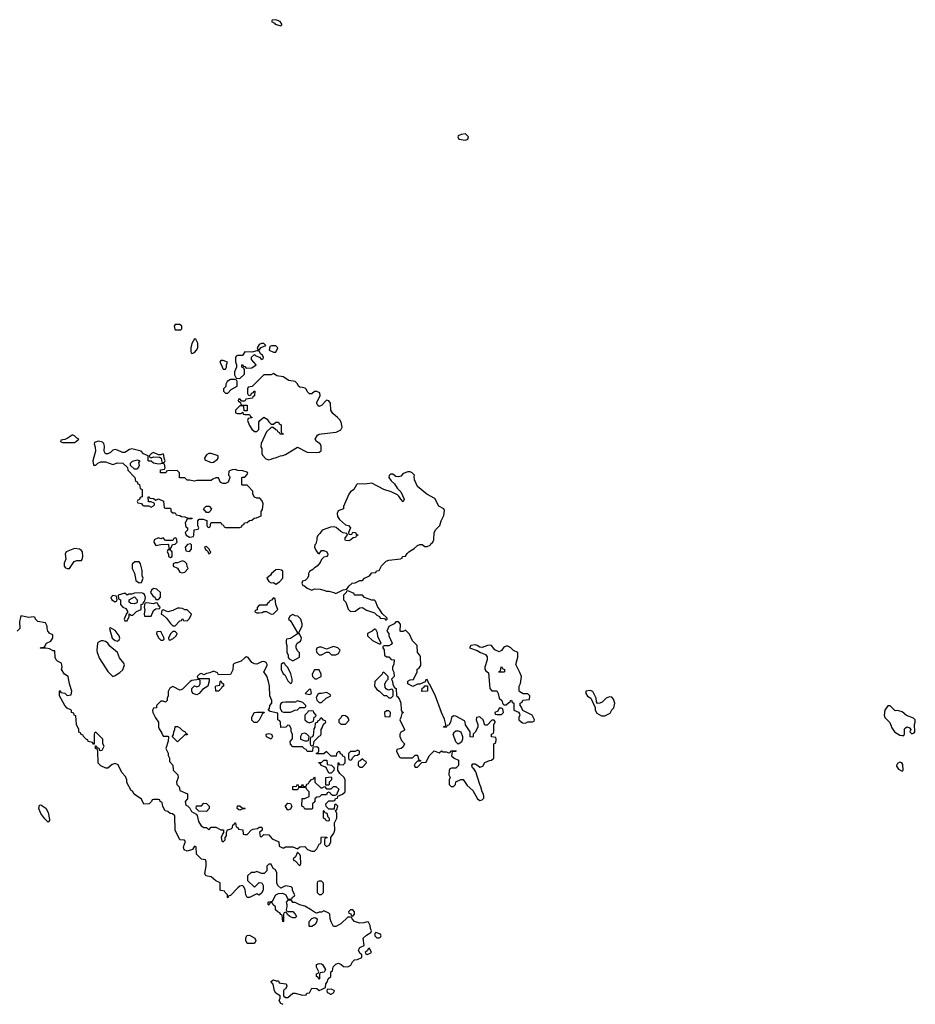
# Model space of a CAD drawing. Header units: inches. Extents: x 2601469 to 2753575, y 449403 to 582909.
# Tile 335 of 350: x 2709994 to 2717459, y 513879 to 522086. Entities that reach past the tile are written whole.
import ezdxf

# ---------------------------------------------------------------- set-up
doc = ezdxf.new("R2010")
doc.units = ezdxf.units.IN
doc.header["$MEASUREMENT"] = 0
for name, color, linetype in [('C7501', 7, 'Continuous'), ('C7511', 7, 'Continuous'), ('C7512', 7, 'Continuous')]:
    doc.layers.add(name, color=color, linetype=linetype)

msp = doc.modelspace()

# ---------------------------------------------------------------- linework, layer by layer
at = {"layer": 'C7501', "color": 4, "elevation": 4}
msp.add_lwpolyline([(2710000, 517103.1), (2709991, 517070), (2709994, 517010), (2709974, 516990)], dxfattribs=at)
at = {"layer": 'C7511', "color": 4, "elevation": 4}
for points in [[(2711330, 519546), (2711290, 519546), (2711282, 519530), (2711286, 519506), (2711290, 519502), (2711330, 519502), (2711338, 519502), (2711346, 519510), (2711346, 519530)], [(2711450, 519426), (2711430, 519386), (2711421, 519350), (2711419.6, 519319.6), (2711422, 519310), (2711430, 519304.7), (2711450, 519312), (2711468, 519330), (2711478, 519350), (2711478, 519390), (2711462, 519422)], [(2712030, 519386), (2712010, 519386), (2711990, 519378), (2711974, 519350), (2711978, 519338), (2711990, 519334), (2712007.3, 519352.7), (2712046, 519370)], [(2711990, 519326), (2711970, 519326), (2711930, 519315.3), (2711870, 519318), (2711850, 519286), (2711810, 519286), (2711798, 519282), (2711792.7, 519267.3), (2711792.7, 519232.7), (2711802, 519210), (2711802, 519190), (2711784.7, 519150), (2711784.7, 519124.7), (2711798, 519098), (2711830, 519094), (2711868, 519130), (2711867.3, 519167.3), (2711862, 519182), (2711846, 519190), (2711846, 519210), (2711854, 519210), (2711858, 519198), (2711870, 519194), (2711882, 519182), (2711930, 519184.7), (2711966, 519210), (2711927.3, 519252.7), (2711927.3, 519272.7), (2711950, 519294), (2711963.6, 519283.6), (2711992.7, 519272.7), (2712010, 519254), (2712022, 519258), (2712026, 519270), (2712018, 519290), (2712002, 519302)], [(2712092.7, 519367.3), (2712078, 519362), (2712074, 519330), (2712110, 519314), (2712130, 519314), (2712146, 519350), (2712130, 519366)], [(2711690, 519246), (2711670, 519246), (2711662, 519230), (2711679.6, 519199.6), (2711683.6, 519183.6), (2711690, 519174), (2711710, 519174), (2711718, 519190), (2711718, 519210), (2711726, 519230)], [(2712110, 519138), (2712090, 519126), (2712030, 519126), (2711932.7, 519027.3), (2711898, 519022), (2711894, 519010), (2711894, 518970), (2711898, 518958), (2711910, 518954), (2711922, 518958), (2711927.3, 518972.7), (2711942, 518978), (2711947.3, 518992.7), (2711954, 518990), (2711952, 518950), (2711938, 518942), (2711934, 518930), (2711878, 518922), (2711870, 518906), (2711846, 518906), (2711830, 518926), (2711818, 518922), (2711814, 518910), (2711834, 518894), (2711838, 518878), (2711850, 518874), (2711890, 518874), (2711890, 518826), (2711866, 518826), (2711862, 518862), (2711850, 518866), (2711830, 518866), (2711794, 518830), (2711794, 518810), (2711810, 518802), (2711838, 518802), (2711854, 518814), (2711858, 518798), (2711870, 518794), (2711910, 518794), (2711918, 518778), (2711930, 518774), (2711930, 518768), (2711898, 518762), (2711894, 518746), (2711910, 518702), (2711930, 518672), (2711950, 518652), (2711970, 518654), (2711986, 518670), (2711988, 518730), (2711996.4, 518743.6), (2712030, 518774), (2712056.9, 518756.9), (2712070, 518734), (2712090, 518714), (2712110, 518714), (2712128.4, 518731.6), (2712150, 518732), (2712158, 518718), (2712174, 518710), (2712174, 518650), (2712178, 518638), (2712194, 518630), (2712166, 518630), (2712162, 518642), (2712146, 518650), (2712142, 518662), (2712130, 518666), (2712107.3, 518687.3), (2712090, 518688), (2712052, 518650), (2712005.4, 518554.6), (2712004.7, 518524.7), (2712011.1, 518511.1), (2712011.3, 518470), (2712016.9, 518456.9), (2712046, 518426), (2712070, 518418), (2712090, 518422), (2712110, 518432), (2712127.3, 518432.7), (2712168.4, 518451.6), (2712187.3, 518452.7), (2712210, 518462), (2712310, 518522), (2712390, 518482), (2712470, 518478), (2712490, 518482), (2712507.3, 518492.7), (2712508, 518530), (2712498, 518550), (2712468.7, 518568.7), (2712458, 518590), (2712477.2, 518622.8), (2712489.4, 518630.6), (2712510, 518634.8), (2712632.3, 518647.7), (2712670, 518666), (2712682.7, 518690), (2712672.7, 518730), (2712661.2, 518750), (2712644, 518770), (2712603, 518803), (2712586, 518830), (2712584, 518890), (2712570, 518908.7), (2712550, 518915.3), (2712510, 518868.7), (2712490, 518862), (2712478, 518870), (2712468.7, 518891.3), (2712498, 518950), (2712495.3, 518975.3), (2712470, 518986), (2712450, 518986), (2712430, 518966), (2712410, 518968), (2712390, 518988), (2712384, 519004), (2712373.6, 519013.6), (2712350, 519021.2), (2712330, 519022), (2712318, 519030), (2712308.7, 519050), (2712290, 519068.7), (2712238, 519078), (2712190, 519109), (2712138, 519118)], [(2711750, 519088), (2711722, 519070), (2711712.7, 519047.3), (2711711.6, 519028.4), (2711694, 519010), (2711694, 518990), (2711710, 518974), (2711730, 518974), (2711756.4, 519003.6), (2711806, 519030), (2711806, 519070), (2711802, 519082), (2711787.3, 519087.3)], [(2710430, 518626), (2710423.6, 518616.4), (2710390, 518595.3), (2710370, 518586), (2710338, 518582), (2710334, 518570), (2710350, 518562), (2710450, 518562), (2710468.4, 518571.6), (2710486, 518590), (2710470, 518598), (2710450, 518618)], [(2710650, 518574), (2710618, 518562), (2710614, 518550), (2710623.6, 518523.6), (2710624.7, 518490), (2710604.7, 518410), (2710610, 518374), (2710630, 518374), (2710646, 518390), (2710670, 518400.7), (2710710, 518400.7), (2710770, 518378), (2710809.1, 518390.9), (2710854, 518390), (2710892, 518352), (2710894, 518330), (2710954, 518270), (2710958, 518238), (2710972.7, 518232.7), (2710978, 518218), (2710992.7, 518212.7), (2710998, 518178), (2711014, 518170), (2711014, 518110), (2710998, 518102), (2710992.7, 518087.3), (2710978, 518082), (2710974, 518070), (2710978, 518058), (2711010, 518054), (2711018, 518038), (2711030, 518034), (2711070, 518034), (2711090, 518022), (2711110, 518034), (2711118, 518042), (2711118, 518050), (2711115.3, 518055.3), (2711090, 518066), (2711067.3, 518067.3), (2711066, 518110), (2711074, 518110), (2711078, 518098), (2711110, 518094), (2711130, 518082), (2711150, 518092), (2711191.3, 518071.3), (2711198, 518018), (2711210, 518014), (2711250, 518014), (2711254, 518010), (2711254, 517990), (2711270, 517974), (2711290, 517974), (2711298, 517958), (2711330, 517954), (2711343.6, 517943.6), (2711370, 517942), (2711390, 517934), (2711431.6, 517931.6), (2711430, 517926), (2711390, 517926), (2711374, 517890), (2711378, 517858), (2711394, 517850), (2711394, 517830), (2711374, 517810), (2711382, 517790), (2711410, 517772), (2711430, 517774), (2711442, 517778), (2711446, 517790), (2711447.3, 517832.7), (2711482, 517838), (2711486, 517850), (2711478, 517870), (2711478, 517910), (2711490, 517922), (2711523.6, 517923.6), (2711552.7, 517912.7), (2711554, 517870), (2711558, 517858), (2711570, 517854), (2711582, 517858), (2711586, 517890), (2711590, 517894), (2711670, 517894), (2711678, 517878), (2711690, 517874), (2711698, 517858), (2711710, 517854), (2711830, 517854), (2711842, 517858), (2711848, 517872), (2711862, 517878), (2711867.3, 517892.7), (2711890, 517894), (2711908.4, 517911.6), (2711930, 517914), (2711948.4, 517931.6), (2711967.3, 517932.7), (2712006, 517950), (2712007.3, 517987.3), (2712018, 518002), (2712022, 518050), (2712016.4, 518076.4), (2711996.4, 518096.4), (2711970, 518098), (2711950, 518106), (2711938, 518130), (2711936.4, 518156.4), (2711890, 518206), (2711850, 518206), (2711846, 518210), (2711846, 518270), (2711850, 518274), (2711870, 518274), (2711890, 518294), (2711895.3, 518304.7), (2711890, 518315.3), (2711854, 518326), (2711812.7, 518327.3), (2711790, 518335.3), (2711765.4, 518334.6), (2711738, 518322), (2711734, 518290), (2711742, 518282), (2711744.7, 518270), (2711732, 518230), (2711710, 518219), (2711690, 518219), (2711669.1, 518229.1), (2711650, 518266), (2711630, 518266), (2711603.6, 518256.4), (2711590, 518246), (2711470, 518246), (2711450, 518238), (2711410, 518248), (2711390, 518248), (2711370, 518266), (2711327.3, 518267.3), (2711326, 518310), (2711307.3, 518327.3), (2711230, 518326), (2711218, 518322), (2711211.6, 518308.4), (2711168.4, 518308.4), (2711167.3, 518332.7), (2711202, 518338), (2711206, 518350), (2711202, 518382), (2711190, 518386), (2711150, 518382), (2711108.7, 518388.7), (2711090, 518406), (2711070, 518406), (2711066, 518410), (2711066, 518450), (2711027.3, 518467.3), (2711006, 518490), (2710930, 518508.7), (2710910, 518502), (2710870, 518478), (2710850, 518478), (2710810, 518498), (2710790, 518502), (2710770, 518498), (2710750, 518478), (2710730, 518468), (2710710, 518468), (2710698, 518490), (2710702, 518530), (2710694.6, 518554.6), (2710683.1, 518563.1)], [(2711110, 518478), (2711094, 518470), (2711074, 518450), (2711078, 518438), (2711090, 518434), (2711110, 518442), (2711159.6, 518439.6), (2711174, 518430), (2711178, 518398), (2711190, 518394), (2711202, 518398), (2711206, 518410), (2711198, 518430), (2711196.4, 518456.4), (2711190, 518466), (2711170, 518458), (2711150, 518458)], [(2711590, 518469), (2711570, 518468.7), (2711550, 518458), (2711534, 518430), (2711538, 518418), (2711590, 518396), (2711610, 518398), (2711640.4, 518419.6), (2711648, 518430), (2711648, 518450)], [(2710950, 518338), (2710918, 518370), (2710918, 518390), (2710934.6, 518405.4), (2710976, 518416), (2710994, 518410), (2710984.7, 518395.3), (2710991, 518370), (2710985.4, 518354.6), (2710970, 518338)], [(2713250, 518318), (2713230, 518318), (2713190, 518302), (2713170, 518282), (2713150, 518275.3), (2713130, 518278), (2713103.6, 518296.4), (2713083.6, 518296.4), (2713072.7, 518287.3), (2713072, 518270), (2713090, 518242), (2713116.9, 518216.9), (2713139.6, 518179.6), (2713172, 518150), (2713198, 518090), (2713190, 518068), (2713170, 518088), (2713155.3, 518115.3), (2713144, 518124), (2713089.5, 518149.5), (2713029.5, 518169.5), (2712930, 518222), (2712870, 518215.3), (2712810, 518218), (2712802, 518210), (2712778, 518170), (2712751, 518149), (2712738, 518130), (2712692.7, 518027.3), (2712692, 518010), (2712647.7, 517992.3), (2712639.1, 517970), (2712644.1, 517944.1), (2712658.4, 517918.4), (2712710, 517876), (2712734, 517870), (2712751.6, 517851.6), (2712734, 517810), (2712738, 517798), (2712750, 517794), (2712762, 517798), (2712770, 517814), (2712791.6, 517811.6), (2712798, 517798), (2712810, 517794), (2712812, 517790), (2712798, 517782), (2712794, 517770), (2712772.7, 517767.3), (2712754, 517750), (2712736.9, 517743.1), (2712710, 517746), (2712706, 517750), (2712707.3, 517767.3), (2712726, 517790), (2712722, 517802), (2712690, 517808), (2712670, 517819), (2712631.8, 517851.8), (2712610, 517858), (2712585.2, 517854.8), (2712514, 517830), (2712496.9, 517803.1), (2712482, 517790), (2712472, 517770), (2712472, 517750), (2712462, 517718), (2712452.7, 517707.3), (2712452, 517690), (2712463.6, 517663.6), (2712478, 517638), (2712490, 517634), (2712510, 517662), (2712530, 517662), (2712554, 517650), (2712562, 517630), (2712559.6, 517620.4), (2712554, 517610), (2712530, 517606), (2712510, 517586), (2712499.8, 517560.2), (2712474, 517530), (2712450, 517518), (2712436.9, 517503.1), (2712410, 517486), (2712402, 517470), (2712402, 517450), (2712394, 517430), (2712374, 517410), (2712350, 517406), (2712344.7, 517390), (2712354, 517370), (2712366.8, 517366.8), (2712390, 517346), (2712410, 517338), (2712430, 517332), (2712450, 517342), (2712498, 517338), (2712530, 517331), (2712550, 517321), (2712570, 517321), (2712611.1, 517311.1), (2712630, 517302), (2712690, 517334), (2712722, 517338), (2712736.4, 517363.6), (2712766, 517390), (2712790, 517392), (2712830, 517411.3), (2712850, 517412), (2712869.1, 517430.9), (2712908.7, 517451.3), (2712930, 517474), (2712962, 517478), (2712968.4, 517491.6), (2712990, 517494), (2713010, 517534), (2713048.4, 517571.6), (2713070, 517582), (2713167.3, 517592.7), (2713182, 517598), (2713186, 517610), (2713210, 517614), (2713223.1, 517636.9), (2713238, 517650), (2713283.1, 517676.9), (2713310, 517702), (2713330, 517712), (2713350, 517712), (2713370, 517694), (2713390, 517694), (2713414.6, 517705.4), (2713422, 517718), (2713438, 517730), (2713446, 517750), (2713448, 517810), (2713463.1, 517836.9), (2713495.3, 517870), (2713508, 517910), (2713530, 517954), (2713534.6, 517994.6), (2713528.4, 518008.4), (2713488, 518030), (2713454.6, 518094.6), (2713388, 518130), (2713310, 518195.3), (2713284, 518250), (2713282, 518278), (2713286, 518290), (2713266, 518310)], [(2711550, 517978), (2711526, 518010), (2711548.4, 518031.6), (2711574, 518030), (2711592, 518010), (2711582, 517990), (2711570, 517978)], [(2711150, 517768), (2711114, 517750), (2711112, 517730), (2711130, 517702), (2711170, 517712), (2711230, 517714), (2711234, 517710), (2711238, 517678), (2711250, 517674), (2711267.3, 517712.7), (2711290, 517714), (2711306, 517730), (2711302, 517762), (2711290, 517766), (2711278, 517762), (2711270, 517746), (2711210, 517746), (2711190, 517766), (2711170, 517758)], [(2710450, 517679), (2710382, 517650), (2710372, 517630), (2710378, 517590), (2710365.4, 517554.6), (2710364.7, 517530), (2710376.9, 517516.9), (2710390, 517511.3), (2710410, 517511.3), (2710449.2, 517570.8), (2710470, 517578), (2710510, 517578), (2710514.8, 517585.2), (2710521.2, 517610), (2710517.2, 517650), (2710510, 517662), (2710493.2, 517673.2)], [(2711250, 517666), (2711230, 517666), (2711222, 517650), (2711234, 517630), (2711234, 517610), (2711250, 517602), (2711266, 517610), (2711266, 517650)], [(2711418, 517718), (2711394, 517710), (2711374, 517690), (2711378, 517658), (2711410, 517654), (2711427.3, 517672.7), (2711427.3, 517707.3)], [(2711550, 517695.3), (2711534, 517690), (2711542, 517670), (2711558, 517658), (2711570, 517634), (2711582, 517638), (2711586, 517650), (2711578, 517658), (2711575.3, 517670)], [(2710990, 517568), (2710952.7, 517567.3), (2710932.7, 517547.3), (2710932, 517510), (2710951.1, 517471.1), (2710962, 517410), (2710990, 517392), (2711010, 517394), (2711022, 517430), (2711015.3, 517450), (2711014, 517494), (2711002, 517550)], [(2711350, 517575.3), (2711310, 517558), (2711290, 517558), (2711274, 517550), (2711274, 517530), (2711310, 517514), (2711330, 517482), (2711350, 517474), (2711370, 517482), (2711398, 517510), (2711388.7, 517528.7), (2711388, 517550), (2711370, 517568)], [(2712150, 517502), (2712130, 517499), (2712092, 517470), (2712083.6, 517456.4), (2712054, 517430), (2712070, 517402), (2712090, 517392), (2712110, 517394), (2712130, 517382), (2712160.4, 517399.6), (2712188, 517430), (2712186, 517490), (2712176.4, 517496.4)], [(2711110, 517344), (2711091.3, 517330), (2711084.7, 517310), (2711102.8, 517282.8), (2711122, 517270), (2711130, 517254), (2711150, 517254), (2711167.3, 517272.7), (2711168, 517310), (2711138, 517338)], [(2712730, 517326), (2712718, 517322), (2712714, 517310), (2712692, 517290), (2712694, 517250), (2712711.6, 517231.6), (2712731.1, 517171.1), (2712750, 517152), (2712790, 517156), (2712830, 517184.7), (2712850, 517186), (2712883.4, 517163.4), (2712950, 517142), (2712970, 517122), (2712992, 517112), (2712998, 517098), (2713034, 517094), (2713042, 517082), (2713050, 517082), (2713058, 517090), (2713056.4, 517096.4), (2713016.4, 517136.4), (2712993.6, 517173.6), (2712978, 517190), (2712959, 517239), (2712950, 517248), (2712930, 517248.7), (2712869.3, 517269.3), (2712850, 517288), (2712786, 517290), (2712782, 517302)], [(2710770, 517286), (2710754, 517270), (2710762, 517250), (2710790, 517234), (2710802, 517238), (2710806, 517250), (2710802, 517282)], [(2711010, 517308.7), (2710950, 517306), (2710930, 517298), (2710903.6, 517296.4), (2710890, 517288), (2710870, 517306), (2710814, 517290), (2710818, 517258), (2710834, 517250), (2710834, 517210), (2710854, 517190), (2710878, 517178), (2710894, 517150), (2710883.6, 517136.4), (2710864.7, 517090), (2710870, 517074), (2710890, 517074), (2710906, 517110), (2710906, 517134), (2710922, 517122), (2710936.4, 517123.6), (2710968.4, 517151.6), (2711006, 517170), (2711006, 517210), (2711022, 517218), (2711026, 517230), (2711038, 517242), (2711042, 517270), (2711033.6, 517293.6), (2711023.1, 517303.1)], [(2710950, 517218), (2710920.4, 517220.4), (2710906, 517230), (2710906, 517250), (2710950, 517274), (2710972, 517250), (2710974, 517230), (2710970, 517226)], [(2712110, 517266), (2712092.7, 517247.3), (2712078, 517242), (2712074, 517230), (2712059.6, 517220.4), (2712050, 517206), (2711990, 517206), (2711972.7, 517187.3), (2711972, 517168), (2711958, 517162), (2711954, 517150), (2711970, 517142), (2711990, 517142), (2712014.6, 517145.4), (2712030, 517154), (2712050, 517154), (2712090, 517132), (2712110, 517134), (2712146, 517170), (2712128, 517210), (2712122, 517262)], [(2711130, 517226), (2711110, 517218), (2711054, 517226), (2711038, 517222), (2711032, 517190), (2711038, 517170), (2711032, 517130), (2711034, 517114), (2711090, 517114), (2711110, 517162), (2711130, 517174), (2711162, 517178), (2711166, 517190), (2711147.3, 517207.3), (2711142, 517222)], [(2711330, 517182), (2711310, 517182), (2711270, 517162), (2711230, 517148.7), (2711190, 517166), (2711178, 517162), (2711174, 517130), (2711190, 517122), (2711216.3, 517096.3), (2711250, 517052), (2711270, 517034), (2711290, 517034), (2711330, 517074), (2711342, 517078), (2711350, 517094), (2711358, 517078), (2711390, 517074), (2711410, 517094), (2711426, 517130), (2711390, 517166), (2711370, 517166), (2711350, 517178)], [(2712270, 517128), (2712245.4, 517114.6), (2712234, 517090), (2712250, 517074), (2712310, 516974), (2712322, 516978), (2712348, 517030), (2712348, 517050), (2712338, 517090), (2712313.6, 517113.6), (2712290, 517118)], [(2710750, 517018), (2710742, 517010), (2710764.7, 516930), (2710790, 516911), (2710810, 516906), (2710824, 516916), (2710829, 516930), (2710824, 516950), (2710790, 516995.3)], [(2712950, 517006), (2712931.6, 516988.4), (2712894, 516970), (2712894, 516950), (2712934, 516910), (2712990, 516882), (2712998, 516882), (2713006, 516890), (2712980.4, 516940.4), (2712976.4, 516976.4), (2712962, 517002)], [(2713150, 517066), (2713130, 517066), (2713114, 517050), (2713071.6, 517028.4), (2713054, 516990), (2713072, 516970), (2713072, 516950), (2713098, 516890), (2713090, 516878), (2713070, 516868), (2713030, 516866), (2713022, 516858), (2713022, 516850), (2713032, 516832), (2713034, 516790), (2713050, 516774), (2713070, 516774), (2713090, 516754), (2713114, 516750), (2713112.7, 516712.7), (2713102, 516690), (2713102, 516670), (2713111.6, 516648.4), (2713114, 516610), (2713094, 516590), (2713102, 516570), (2713103.6, 516543.6), (2713118, 516518), (2713131.6, 516511.6), (2713134, 516450), (2713143.6, 516443.6), (2713159.8, 516419.8), (2713171.3, 516390), (2713172.7, 516332.7), (2713178, 516318), (2713192, 516310), (2713178, 516302), (2713172, 516270), (2713162, 516250), (2713202, 516170), (2713198, 516162), (2713170, 516146), (2713162, 516130), (2713162, 516110), (2713176.9, 516076.9), (2713202, 516050), (2713190, 516026), (2713174, 516010), (2713138, 516002), (2713134, 515990), (2713142, 515970), (2713159.6, 515939.6), (2713170, 515932), (2713267.3, 515932.7), (2713290, 515954), (2713310, 515954), (2713318, 515918), (2713334, 515910), (2713334, 515906), (2713310, 515906), (2713290, 515886), (2713282, 515870), (2713290, 515854), (2713310, 515854), (2713346, 515894), (2713382, 515898), (2713408, 515950), (2713448, 515992), (2713490, 515974), (2713510, 515992), (2713523.6, 515983.6), (2713550, 515982), (2713570, 515974), (2713582, 515978), (2713588.4, 515991.6), (2713632.7, 515992.7), (2713630, 515986), (2713598, 515982), (2713594, 515950), (2713614, 515930), (2713652.7, 515912.7), (2713651.3, 515870), (2713630, 515848), (2713592.7, 515847.3), (2713578, 515842), (2713572.7, 515827.3), (2713572, 515790), (2713582, 515770), (2713574, 515750), (2713574, 515710), (2713590, 515694), (2713610, 515694), (2713626, 515710), (2713628, 515732), (2713670, 515752), (2713690, 515752), (2713722.5, 515702.5), (2713770, 515662), (2713810, 515591.3), (2713830, 515578), (2713850, 515582), (2713862, 515598), (2713864, 515610), (2713859, 515630), (2713848.7, 515650), (2713839, 515690), (2713828.7, 515710), (2713795.3, 515815.3), (2713780.4, 515840.4), (2713768.7, 515850), (2713762, 515870), (2713770, 515882), (2713790, 515882), (2713814, 515870), (2713830, 515854), (2713855.3, 515864.7), (2713870, 515894), (2713910, 515912), (2713927.3, 515912.7), (2713946, 515930), (2713946, 516050), (2713962, 516058), (2713966, 516090), (2713962, 516102), (2713927.3, 516107.3), (2713926, 516130), (2713942, 516138), (2713946, 516150), (2713946, 516210), (2713958, 516230), (2713956.4, 516236.4), (2713950, 516246), (2713930, 516246), (2713890, 516206), (2713870, 516206), (2713858, 516250), (2713830, 516274), (2713802, 516270), (2713798, 516250), (2713812, 516210), (2713812, 516190), (2713790, 516146), (2713774, 516130), (2713774, 516110), (2713770, 516106), (2713748.4, 516108.4), (2713748, 516150), (2713709, 516209), (2713708, 516230), (2713700.4, 516240.4), (2713630, 516279), (2713610, 516282), (2713592, 516270), (2713584.7, 516230), (2713570, 516206), (2713558, 516202), (2713550, 516186), (2713527.3, 516187.3), (2713530, 516194), (2713542, 516198), (2713546, 516210), (2713534.6, 516254.6), (2713508.7, 516310), (2713456.5, 516456.5), (2713410, 516546), (2713406, 516546), (2713390, 516586), (2713378, 516582), (2713372.7, 516567.3), (2713330, 516546), (2713310, 516546), (2713270, 516528), (2713228.7, 516550), (2713230, 516572), (2713250, 516582), (2713275.3, 516584.7), (2713306, 516650), (2713307.3, 516672.7), (2713322, 516678), (2713336.4, 516703.6), (2713334.6, 516774.6), (2713328, 516790), (2713308.7, 516810), (2713308, 516870), (2713268, 516908), (2713243.1, 516963.1), (2713210, 516998), (2713190, 516986), (2713170, 516986), (2713166, 516990), (2713167.3, 517047.3)], [(2711170, 516986), (2711138, 516982), (2711134, 516970), (2711150, 516934), (2711170, 516914), (2711190, 516914), (2711198, 516922), (2711196.4, 516936.4)], [(2711290, 516986), (2711270, 516986), (2711250, 516966), (2711234, 516930), (2711238, 516918), (2711250, 516914), (2711258, 516922), (2711270, 516924.7), (2711298, 516950), (2711306, 516970)], [(2712310, 516968), (2712251.6, 516928.4), (2712218, 516922), (2712214, 516910), (2712214, 516890), (2712222, 516870), (2712222, 516810), (2712231.1, 516791.1), (2712232, 516770), (2712239.6, 516759.6), (2712270, 516742), (2712327.3, 516772.7), (2712327.3, 516807.3), (2712310, 516826), (2712298, 516850), (2712298, 516870), (2712308, 516890), (2712335.3, 516904.7), (2712340.4, 516919.6), (2712342, 516930), (2712327.3, 516967.3)], [(2710690, 516908), (2710672.7, 516907.3), (2710650, 516898), (2710642, 516890), (2710638, 516830), (2710641, 516810), (2710659.8, 516759.8), (2710730, 516652), (2710770, 516612), (2710790, 516618), (2710830, 516644.7), (2710852.5, 516667.5), (2710868, 516708), (2710862, 516722), (2710826, 516766), (2710808.7, 516810), (2710745.2, 516865.2), (2710728, 516890), (2710710, 516902)], [(2712610, 516862), (2712550, 516838), (2712510, 516855.3), (2712490, 516855.3), (2712471.6, 516848.4), (2712464.7, 516830), (2712472, 516810), (2712490, 516792), (2712510, 516792), (2712550, 516814), (2712570, 516814), (2712592.7, 516792.7), (2712630, 516792), (2712650, 516802), (2712666, 516830), (2712646, 516850)], [(2713790, 516874), (2713754, 516870), (2713742, 516850), (2713806.8, 516826.8), (2713834, 516810), (2713875.3, 516795.3), (2713890, 516774), (2713891.3, 516750), (2713871.3, 516690), (2713871.6, 516671.6), (2713879.6, 516659.6), (2713902, 516642), (2713912, 516510), (2713930, 516492), (2713971.1, 516491.1), (2713982, 516470), (2713991.1, 516431.1), (2714014, 516410), (2714022, 516382), (2714030, 516374), (2714050, 516374), (2714070, 516394), (2714082, 516398), (2714086, 516410), (2714092.7, 516412.7), (2714098, 516398), (2714114, 516390), (2714114, 516330), (2714152.7, 516312.7), (2714159.6, 516299.6), (2714162, 516290), (2714154, 516270), (2714154, 516250), (2714183.6, 516223.6), (2714210, 516222), (2714230, 516232), (2714267.3, 516232.7), (2714282, 516238), (2714286, 516250), (2714266, 516290), (2714187.3, 516327.3), (2714176.4, 516356.4), (2714166, 516370), (2714166, 516390), (2714182, 516398), (2714187.3, 516412.7), (2714242, 516418), (2714246, 516450), (2714230, 516466), (2714190, 516466), (2714162, 516482), (2714158, 516490), (2714158, 516530), (2714168.4, 516551.6), (2714175.3, 516610), (2714163.1, 516643.1), (2714128, 516710), (2714147.3, 516772.7), (2714146, 516810), (2714110, 516828), (2714088, 516850), (2714063.1, 516863.1), (2714050, 516864), (2714030, 516855.3), (2714011.1, 516828.9), (2713990, 516815.3), (2713953.6, 516833.6), (2713926, 516870), (2713910, 516873.2), (2713894, 516870), (2713850, 516853.2), (2713830, 516855.3), (2713806, 516870)], [(2711884.7, 516775.3), (2711870, 516768), (2711839.8, 516740.2), (2711781, 516719), (2711772, 516710), (2711770, 516666), (2711750, 516628.7), (2711650, 516626), (2711642, 516642), (2711610, 516655.3), (2711579.6, 516640.4), (2711550, 516635.3), (2711530, 516626), (2711510, 516635.3), (2711494, 516630), (2711474, 516610), (2711478, 516598), (2711490, 516594), (2711574, 516594), (2711572.7, 516572.7), (2711562, 516530), (2711518, 516502), (2711491.3, 516470), (2711470, 516459), (2711438, 516470), (2711428, 516490), (2711428, 516510), (2711450, 516534), (2711470, 516524.7), (2711490, 516534), (2711498, 516550), (2711498, 516578), (2711490, 516586), (2711430, 516578), (2711414, 516570), (2711350, 516506), (2711339.6, 516500.4), (2711330, 516498), (2711270, 516528), (2711245.4, 516514.6), (2711232.7, 516487.3), (2711232, 516450), (2711222, 516430), (2711222, 516410), (2711210, 516398), (2711190, 516406), (2711170, 516406), (2711134, 516370), (2711134, 516350), (2711110, 516346), (2711102, 516330), (2711104.7, 516310), (2711126.4, 516266.4), (2711151.3, 516230), (2711151.3, 516190), (2711156, 516176), (2711179.8, 516139.8), (2711190, 516114), (2711230, 516114), (2711234, 516110), (2711232.7, 516072.7), (2711212, 516010), (2711231.6, 515971.6), (2711232.7, 515952.7), (2711242, 515930), (2711243.6, 515903.6), (2711271.6, 515871.6), (2711274, 515830), (2711311.6, 515791.6), (2711314, 515770), (2711301, 515730), (2711304.7, 515710), (2711322, 515690), (2711330, 515662), (2711392.7, 515632.7), (2711394, 515590), (2711374, 515570), (2711378, 515538), (2711392.7, 515532.7), (2711412.7, 515512.7), (2711425.4, 515485.4), (2711463.6, 515463.6), (2711472, 515452), (2711483.6, 515403.6), (2711505.4, 515365.4), (2711530, 515352), (2711551.6, 515351.6), (2711570, 515334), (2711590, 515354), (2711630, 515354), (2711670, 515334), (2711692.7, 515332.7), (2711694, 515310), (2711683.6, 515296.4), (2711674, 515270), (2711678, 515238), (2711690, 515234), (2711706, 515250), (2711706, 515270), (2711716.4, 515283.6), (2711718, 515310), (2711727.3, 515332.7), (2711758, 515342), (2711767.3, 515352.7), (2711770, 515374), (2711782, 515378), (2711788.4, 515391.6), (2711794, 515390), (2711798, 515358), (2711812.7, 515352.7), (2711818, 515338), (2711852.7, 515332.7), (2711858, 515298), (2711870, 515294), (2711890, 515294), (2711927.3, 515332.7), (2711940.4, 515339.6), (2711976.4, 515343.6), (2711990, 515354), (2712010, 515354), (2712014, 515350), (2712014, 515330), (2711994, 515310), (2711998, 515278), (2712010, 515274), (2712030, 515294), (2712070, 515292), (2712098, 515258), (2712152.7, 515232.7), (2712158, 515198), (2712183.6, 515183.6), (2712196.4, 515183.6), (2712210, 515192), (2712270, 515191.3), (2712310, 515174), (2712330, 515192), (2712370, 515194), (2712394, 515170), (2712430, 515154), (2712450, 515154), (2712470, 515174), (2712490, 515214), (2712502, 515218), (2712506, 515230), (2712506, 515270), (2712510, 515274), (2712552.7, 515272.7), (2712552.7, 515267.3), (2712538, 515262), (2712534, 515250), (2712534, 515210), (2712550, 515194), (2712574.6, 515205.4), (2712586, 515230), (2712586, 515270), (2712613.6, 515306.4), (2712622, 515330), (2712618, 515390), (2712638, 515430), (2712638, 515470), (2712626, 515494), (2712636.4, 515503.6), (2712646, 515530), (2712630, 515546), (2712618, 515542), (2712614, 515506), (2712570, 515506), (2712547.3, 515527.3), (2712546, 515550), (2712570, 515574), (2712610, 515574), (2712622, 515578), (2712627.3, 515592.7), (2712642, 515598), (2712646, 515614), (2712686, 515630), (2712706, 515650), (2712708, 515750), (2712698, 515770), (2712662, 515802), (2712646, 515830), (2712647.3, 515892.7), (2712652.7, 515892.7), (2712658, 515878), (2712690, 515874), (2712706, 515890), (2712706, 515930), (2712702, 515942), (2712687.3, 515947.3), (2712682, 515962), (2712667.3, 515967.3), (2712662, 515982), (2712650, 515986), (2712634, 515970), (2712632.7, 515947.3), (2712590, 515946), (2712550, 515986), (2712530, 515966), (2712467.3, 515967.3), (2712467.3, 515972.7), (2712482, 515978), (2712486, 515990), (2712486, 516010), (2712470, 516026), (2712438, 516022), (2712434, 515990), (2712430, 515986), (2712390, 515986), (2712382, 516002), (2712367.3, 516007.3), (2712350, 516026), (2712270, 516026), (2712250, 516046), (2712248, 516070), (2712267.3, 516092.7), (2712268, 516130), (2712258, 516150), (2712256.4, 516176.4), (2712242, 516202), (2712230, 516206), (2712212, 516188), (2712170, 516186), (2712167.3, 516227.3), (2712162, 516242), (2712146, 516250), (2712146, 516306), (2712080.4, 516320.4), (2712066, 516330), (2712076.4, 516343.6), (2712078, 516370), (2712095.3, 516390), (2712095.3, 516410), (2712078, 516450), (2712075.3, 516530), (2712068.7, 516570), (2712053.6, 516613.6), (2712028.7, 516650), (2712056.4, 516703.6), (2712058, 516710), (2712048.4, 516728.4), (2712030, 516735.3), (2712010, 516734), (2711970, 516714), (2711950, 516715.3), (2711928.9, 516728.9), (2711898, 516770)], [(2712190, 516726), (2712174, 516710), (2712174, 516670), (2712190, 516634), (2712203.6, 516623.6), (2712230, 516574), (2712250, 516554), (2712262, 516558), (2712266, 516570), (2712266, 516590), (2712254.6, 516634.6), (2712230, 516686), (2712207.3, 516707.3), (2712202, 516722)], [(2712490, 516666), (2712450, 516666), (2712432, 516630), (2712434, 516610), (2712452.7, 516592.7), (2712470, 516592), (2712490, 516602), (2712506, 516610), (2712508, 516630)], [(2714030, 516646), (2713988.4, 516648.4), (2713990, 516654), (2714002, 516658), (2714006, 516690), (2714010, 516694), (2714018, 516678), (2714034, 516670), (2714034, 516650)], [(2713030, 516646), (2713018, 516642), (2713014, 516630), (2712954, 516570), (2712952, 516530), (2712970, 516502), (2712994, 516490), (2713030, 516454), (2713050, 516454), (2713070, 516434), (2713090, 516434), (2713106, 516450), (2713106, 516490), (2713102, 516502), (2713090, 516506), (2713070, 516498), (2713060.4, 516500.4), (2713047.3, 516507.3), (2713040.4, 516520.4), (2713038, 516550), (2713050, 516574), (2713066, 516590), (2713066, 516610)], [(2711650, 516488), (2711628, 516490), (2711627.3, 516527.3), (2711630, 516532), (2711662, 516538), (2711666, 516570), (2711670, 516574), (2711678, 516558), (2711694, 516550), (2711694, 516530), (2711678, 516522), (2711674, 516510)], [(2712410, 516506), (2712374, 516470), (2712410, 516462), (2712426, 516470), (2712422, 516502)], [(2713350, 516486), (2713346, 516490), (2713347.3, 516512.7), (2713362, 516518), (2713370, 516534), (2713394, 516534), (2713394, 516490), (2713390, 516488)], [(2712550, 516478), (2712510, 516468), (2712490, 516468), (2712479.6, 516460.4), (2712464.7, 516435.3), (2712470, 516414), (2712490, 516394), (2712510, 516394), (2712548.7, 516431.3), (2712586, 516450), (2712582, 516462)], [(2714750, 516495.3), (2714714, 516490), (2714712, 516470), (2714727.1, 516447.1), (2714754, 516430), (2714792, 516352), (2714792, 516330), (2714805.4, 516305.4), (2714843.6, 516283.6), (2714870, 516282), (2714914.6, 516305.4), (2714930, 516334), (2714946, 516350), (2714955.3, 516390), (2714943.1, 516423.1), (2714930, 516438), (2714910, 516442), (2714882, 516430), (2714850, 516398), (2714830, 516388), (2714810, 516386), (2714800.4, 516400.4), (2714798, 516430), (2714770, 516486)], [(2712310, 516408), (2712290, 516398), (2712210, 516398), (2712185.4, 516394.6), (2712170, 516386), (2712164.7, 516370), (2712164.7, 516344.7), (2712178, 516318), (2712192.7, 516312.7), (2712227.3, 516312.7), (2712250, 516314), (2712270, 516322), (2712288.4, 516331.6), (2712310, 516334), (2712330, 516352), (2712370, 516354), (2712378, 516362), (2712378, 516370), (2712353.6, 516393.6)], [(2714010, 516346), (2713990, 516346), (2713978, 516322), (2713954, 516310), (2713958, 516298), (2713970, 516294), (2714010, 516294), (2714026, 516310), (2714022, 516342)], [(2717250, 516366), (2717230, 516366), (2717204.7, 516330), (2717198.8, 516290), (2717204.7, 516270), (2717247.1, 516227.1), (2717263.5, 516183.5), (2717284.7, 516150), (2717330, 516121), (2717350, 516118), (2717362, 516118), (2717368.4, 516131.6), (2717370, 516174), (2717376.4, 516183.6), (2717390, 516191.3), (2717410, 516182), (2717422, 516170), (2717414, 516150), (2717430, 516134), (2717450, 516142), (2717454, 516150), (2717453.2, 516210), (2717459, 516230), (2717458, 516250), (2717443.1, 516263.1), (2717384.7, 516284.7), (2717350, 516315.3), (2717310, 516328), (2717290, 516326)], [(2711970, 516228), (2711948.4, 516228.4), (2711928.4, 516248.4), (2711928, 516270), (2711948, 516310), (2711970, 516314), (2712032.7, 516312.7), (2712030, 516306), (2712018, 516302), (2711990, 516246)], [(2712430, 516326), (2712398, 516322), (2712394, 516310), (2712372, 516290), (2712372, 516250), (2712390, 516232), (2712410, 516224.7), (2712442, 516238), (2712448.4, 516271.6), (2712462, 516278), (2712466, 516290), (2712446, 516310), (2712442, 516322)], [(2712510, 516266), (2712498, 516262), (2712492.7, 516247.3), (2712478, 516242), (2712472.7, 516227.3), (2712458, 516222), (2712454, 516190), (2712445.4, 516174.6), (2712439.6, 516120.4), (2712432.7, 516107.3), (2712418, 516102), (2712414, 516090), (2712414, 516050), (2712418, 516038), (2712430, 516034), (2712442, 516038), (2712447.3, 516072.7), (2712490, 516114), (2712502, 516118), (2712506, 516130), (2712506, 516170), (2712516.4, 516183.6), (2712527.3, 516212.7), (2712546, 516230), (2712542, 516242), (2712527.3, 516247.3)], [(2712694, 516286), (2712678, 516282), (2712674, 516270), (2712654, 516250), (2712654, 516230), (2712670, 516214), (2712710, 516214), (2712736.4, 516243.6), (2712736.4, 516256.4), (2712728, 516270), (2712710, 516282)], [(2713070, 516326), (2713050, 516326), (2713034, 516310), (2713038, 516278), (2713070, 516274), (2713082, 516278), (2713086, 516310)], [(2711310, 516066), (2711266, 516110), (2711276.4, 516123.6), (2711278, 516150), (2711288, 516170), (2711290, 516194), (2711310, 516194), (2711330, 516182), (2711350, 516162), (2711374, 516150), (2711378, 516138), (2711394, 516130), (2711390, 516126), (2711370, 516126)], [(2712090, 516088), (2712050, 516108), (2712048, 516130), (2712070, 516136), (2712092, 516130), (2712102, 516110)], [(2712370, 516138), (2712346.4, 516133.6), (2712334, 516110), (2712334, 516090), (2712370, 516074), (2712390, 516074), (2712402, 516078), (2712406, 516110), (2712386, 516130)], [(2713650, 516046), (2713630, 516066), (2713608, 516130), (2713618, 516150), (2713630, 516158), (2713650, 516158), (2713671.1, 516151.1), (2713684.7, 516110), (2713684.7, 516090), (2713676, 516064)], [(2712810, 515998), (2712790, 515986), (2712750, 515986), (2712734, 515970), (2712734, 515930), (2712738, 515918), (2712750, 515914), (2712762, 515918), (2712767.3, 515932.7), (2712787.3, 515952.7), (2712810, 515954), (2712826, 515970), (2712826, 515990)], [(2712850, 515926), (2712832.7, 515907.3), (2712818, 515902), (2712814, 515890), (2712814, 515870), (2712830, 515854), (2712850, 515854), (2712886, 515890), (2712882, 515902), (2712867.3, 515907.3)], [(2712570, 515806), (2712550, 515846), (2712538, 515858), (2712506, 515870), (2712502, 515882), (2712486, 515890), (2712486, 515894), (2712510, 515894), (2712530, 515914), (2712552.7, 515912.7), (2712558, 515878), (2712591.6, 515871.6), (2712614, 515850), (2712612.7, 515827.3), (2712590, 515806)], [(2717330, 515898), (2717310, 515886), (2717302, 515870), (2717303.6, 515863.6), (2717318, 515838), (2717350, 515822), (2717358, 515830), (2717356.4, 515876.4), (2717346, 515890)], [(2712503.6, 515683.6), (2712516.4, 515683.6), (2712534, 515694), (2712550, 515674), (2712590, 515674), (2712610, 515694), (2712630, 515694), (2712652.7, 515672.7), (2712634, 515626), (2712619.6, 515620.4), (2712600.4, 515620.4), (2712586, 515630), (2712582, 515642), (2712570, 515646), (2712558, 515642), (2712550, 515626), (2712510, 515626), (2712491.6, 515608.4), (2712470, 515606), (2712454, 515590), (2712452.7, 515567.3), (2712434, 515550), (2712434, 515510), (2712430, 515506), (2712370, 515506), (2712362, 515522), (2712346, 515530), (2712347.3, 515592.7), (2712370, 515594), (2712406, 515610), (2712406, 515650), (2712386, 515670), (2712382, 515682), (2712370, 515686), (2712330, 515686), (2712318, 515682), (2712310, 515666), (2712270, 515666), (2712270, 515694), (2712302, 515698), (2712310, 515714), (2712318, 515698), (2712330, 515694), (2712342, 515698), (2712350, 515714), (2712358, 515698), (2712370, 515694), (2712382, 515698), (2712387.3, 515712.7), (2712402, 515718), (2712406, 515730), (2712427.3, 515752.7), (2712442, 515758), (2712450, 515774), (2712454, 515770), (2712454, 515730)], [(2712546, 515706), (2712546, 515770), (2712590, 515774), (2712594, 515770), (2712594, 515750), (2712574, 515730), (2712574, 515710), (2712570, 515706)], [(2710230, 515398), (2710203.2, 515423.2), (2710169.2, 515470), (2710154, 515510), (2710160.4, 515539.6), (2710170, 515542), (2710212.3, 515512.3), (2710230, 515478), (2710242, 515418), (2710242, 515410)], [(2711550, 515486), (2711487.3, 515487.3), (2711466, 515510), (2711467.3, 515532.7), (2711510, 515534), (2711530, 515554), (2711551.6, 515551.6), (2711574, 515530), (2711574, 515510)], [(2711850, 515514), (2711870, 515514), (2711874, 515510), (2711870, 515508), (2711852.7, 515507.3), (2711830, 515498), (2711820.4, 515500.4), (2711808, 515510), (2711808.4, 515531.6), (2711830, 515534)], [(2712230, 515498), (2712208.4, 515528.4), (2712208.4, 515531.6), (2712230, 515554), (2712250, 515552), (2712262, 515530), (2712250, 515506)], [(2712570, 515406), (2712547.3, 515407.3), (2712542, 515422), (2712526, 515430), (2712526, 515490), (2712530, 515494), (2712538, 515478), (2712552.7, 515472.7), (2712562, 515442), (2712574, 515430), (2712574, 515410)], [(2712310, 515146), (2712291.6, 515108.4), (2712274, 515090), (2712278, 515078), (2712290, 515074), (2712330, 515034), (2712338, 515050), (2712334.6, 515114.6), (2712330, 515126)], [(2712510, 514906), (2712490, 514906), (2712478, 514902), (2712474, 514890), (2712474, 514810), (2712490, 514794), (2712510, 514794), (2712526, 514810), (2712527.3, 514887.3)], [(2712770, 514666), (2712750, 514666), (2712734, 514650), (2712738, 514638), (2712752.7, 514632.7), (2712758, 514618), (2712770, 514614), (2712786, 514630), (2712786, 514650)], [(2712410, 514526), (2712406, 514530), (2712406, 514570), (2712430, 514594), (2712450, 514602), (2712459.6, 514599.6), (2712474, 514590), (2712472, 514570), (2712456.9, 514543.1), (2712430, 514526)], [(2711890, 514386), (2711886, 514390), (2711878, 514410), (2711878, 514430), (2711887.3, 514452.7), (2711910, 514454), (2711954, 514430), (2711962, 514410), (2711950, 514386)], [(2712962, 514478), (2712954, 514470), (2712954, 514450), (2712970, 514434), (2712990, 514434), (2713002, 514438), (2713006, 514450), (2713002, 514462)], [(2712910, 514346), (2712898, 514342), (2712892.7, 514327.3), (2712874, 514310), (2712878, 514298), (2712890, 514294), (2712910, 514302), (2712926, 514310)], [(2712490, 514086), (2712482, 514102), (2712468, 514110), (2712468.4, 514131.6), (2712482, 514138), (2712486, 514150), (2712468.7, 514188.7), (2712468.7, 514210), (2712490, 514218), (2712510, 514216), (2712518, 514210), (2712542, 514170), (2712532.7, 514147.3), (2712498, 514142), (2712494, 514130), (2712494, 514090)], [(2712590, 514006), (2712558, 514002), (2712554, 513990), (2712558, 513978), (2712572.7, 513972.7), (2712582, 513962), (2712590, 513962), (2712610, 513974), (2712618, 513990), (2712614.6, 513994.6)]]:
    msp.add_lwpolyline(points, close=True, dxfattribs=at)
msp.add_lwpolyline([(2712190, 513878), (2712170, 513886), (2712158, 513910), (2712166, 513930), (2712166, 513950), (2712128.7, 513970), (2712118, 513990), (2712107.3, 514047.3), (2712088, 514070), (2712110, 514082), (2712130, 514074), (2712150, 514074), (2712158, 514058), (2712170, 514054), (2712214, 514050), (2712222, 514030), (2712210, 514006), (2712198, 514002), (2712194, 513990), (2712194, 513950), (2712210, 513934), (2712230, 513934), (2712270, 513972), (2712291.1, 513971.1), (2712350, 513954), (2712382, 513958), (2712388.4, 513971.6), (2712410, 513974), (2712430, 514014), (2712471.6, 514011.6), (2712490, 513994), (2712516.4, 514003.6), (2712542, 514018), (2712546, 514050), (2712556.4, 514063.6), (2712566, 514090), (2712586, 514110), (2712586, 514150), (2712602, 514158), (2712606, 514190), (2712630, 514214), (2712650, 514222), (2712674, 514210), (2712692.7, 514192.7), (2712730, 514192), (2712755.3, 514204.7), (2712767.3, 514232.7), (2712786, 514250), (2712810, 514252), (2712846, 514270), (2712846, 514290), (2712830, 514306), (2712818, 514330), (2712830, 514352), (2712866, 514370), (2712858, 514430), (2712884.7, 514455.3), (2712922, 514478), (2712926, 514490), (2712918, 514510), (2712916.4, 514536.4), (2712902, 514562), (2712890, 514566), (2712863.6, 514556.4), (2712830, 514555.3), (2712786, 514570), (2712766, 514590), (2712762, 514602), (2712750, 514606), (2712730, 514606), (2712670, 514548), (2712630, 514526), (2712610, 514526), (2712590, 514566), (2712582, 514590), (2712578, 514630), (2712570, 514638), (2712530, 514658), (2712510, 514646), (2712490, 514646), (2712470, 514638), (2712460.4, 514640.4), (2712418, 514670), (2712370, 514695.3), (2712330, 514708), (2712290, 514728), (2712270, 514726), (2712262, 514742), (2712250, 514746), (2712230, 514746), (2712214, 514730), (2712222, 514710), (2712222, 514690), (2712214, 514670), (2712218, 514658), (2712232.7, 514652.7), (2712270, 514652), (2712291.1, 514631.1), (2712302, 514610), (2712290, 514598), (2712270, 514598), (2712246, 514610), (2712227.3, 514627.3), (2712222, 514642), (2712210, 514646), (2712198, 514642), (2712194, 514630), (2712194, 514570), (2712187.3, 514567.3), (2712182, 514622), (2712170, 514626), (2712162, 514642), (2712147.3, 514647.3), (2712127.3, 514667.3), (2712126, 514690), (2712107.3, 514707.3), (2712102, 514722), (2712090, 514726), (2712078, 514722), (2712070, 514706), (2712066, 514710), (2712066, 514730), (2712070, 514734), (2712102, 514738), (2712128, 514790), (2712150, 514802), (2712183.6, 514803.6), (2712211.6, 514791.6), (2712230, 514754), (2712262, 514758), (2712267.3, 514772.7), (2712282, 514778), (2712286, 514790), (2712268.4, 514828.4), (2712267.3, 514847.3), (2712256.4, 514856.4), (2712210, 514866), (2712170, 514848), (2712146, 514870), (2712138, 514890), (2712136.4, 514976.4), (2712122, 515002), (2712106, 515010), (2712090, 515046), (2712070, 515046), (2712054, 515030), (2712054, 514990), (2712031.6, 514968.4), (2712008.4, 514968.4), (2711970, 514986), (2711950, 514978), (2711922, 514978), (2711894, 514950), (2711894, 514910), (2711950, 514854), (2711990, 514894), (2712011.6, 514891.6), (2712022, 514870), (2712022, 514830), (2712010, 514806), (2711994, 514790), (2711988.4, 514788.4), (2711970, 514798), (2711910, 514768), (2711888.7, 514768.7), (2711878, 514790), (2711874.6, 514834.6), (2711860.4, 514860.4), (2711850, 514868), (2711830, 514862), (2711812, 514850), (2711750, 514786), (2711738, 514782), (2711730, 514766), (2711726, 514770), (2711726, 514790), (2711706, 514810), (2711702, 514822), (2711670, 514826), (2711666, 514830), (2711666, 514890), (2711630, 514908), (2711590, 514942), (2711546, 514950), (2711538, 514970), (2711548, 515030), (2711547.3, 515067.3), (2711542, 515082), (2711510, 515088), (2711468, 515130), (2711466, 515190), (2711450, 515198), (2711434, 515170), (2711390, 515154), (2711366, 515166), (2711359, 515190), (2711375.3, 515235.3), (2711367.3, 515247.3), (2711328.9, 515248.9), (2711288.7, 515330), (2711286, 515450), (2711267.3, 515467.3), (2711248.4, 515468.4), (2711230, 515486), (2711206, 515490), (2711188.4, 515528.4), (2711182, 515562), (2711166, 515570), (2711162, 515582), (2711150, 515586), (2711110, 515586), (2711098, 515582), (2711094, 515570), (2711074, 515550), (2711030, 515548), (2711008.4, 515588.4), (2710948.9, 515628.9), (2710934.6, 515654.6), (2710922, 515662), (2710888.4, 515728.4), (2710888, 515750), (2710876.4, 515776.4), (2710846, 515810), (2710814.6, 515874.6), (2710790, 515886), (2710763.6, 515876.4), (2710730, 515846), (2710712.7, 515847.3), (2710670, 515866), (2710648.4, 515888.4), (2710646, 515990), (2710642, 516002), (2710626, 516010), (2710626, 516034), (2710632.7, 516032.7), (2710638, 516018), (2710652.7, 516012.7), (2710658, 515998), (2710670, 515994), (2710682, 515998), (2710698, 516030), (2710686, 516050), (2710686, 516090), (2710630, 516146), (2710618, 516142), (2710614, 516130), (2710614, 516046), (2710610, 516046), (2710602, 516062), (2710566, 516070), (2710562, 516082), (2710550, 516086), (2710526, 516110), (2710522, 516122), (2710507.3, 516127.3), (2710502, 516142), (2710487.3, 516147.3), (2710486, 516170), (2710468, 516210), (2710462, 516282), (2710448.4, 516288.4), (2710446, 516306), (2710426, 516310), (2710426, 516330), (2710390, 516348), (2710370, 516368), (2710326, 516450), (2710326, 516490), (2710330, 516494), (2710338, 516478), (2710371.6, 516471.6), (2710390, 516454), (2710422, 516458), (2710428, 516490), (2710408.9, 516548.9), (2710398, 516610), (2710368, 516630), (2710342, 516670), (2710348, 516690), (2710342, 516722), (2710310, 516738), (2710298, 516750), (2710289, 516770), (2710286, 516826), (2710274, 516826), (2710242, 516842), (2710211.6, 516848.4), (2710170, 516846), (2710166, 516850), (2710202, 516858), (2710218, 516890), (2710253.2, 516906.8), (2710270, 516934), (2710270, 516958), (2710246, 516970), (2710228.4, 516988.4), (2710222, 517010), (2710222, 517030), (2710210, 517058), (2710146, 517070), (2710126, 517090), (2710122, 517102), (2710108, 517108), (2710070, 517104), (2710003.6, 517116.4), (2710000, 517103.1)], dxfattribs=at)
at = {"layer": 'C7512', "color": 4, "elevation": 4}
for points in [[(2712130, 522086), (2712098, 522082), (2712094, 522070), (2712118, 522058), (2712122, 522050), (2712170, 522034), (2712178, 522042), (2712178, 522050), (2712166, 522070)], [(2713710, 521135.3), (2713674, 521130), (2713650, 521118), (2713644.7, 521110), (2713654, 521090), (2713710, 521081), (2713728, 521090), (2713735.3, 521110)]]:
    msp.add_lwpolyline(points, close=True, dxfattribs=at)

doc.saveas('drawing.dxf')
